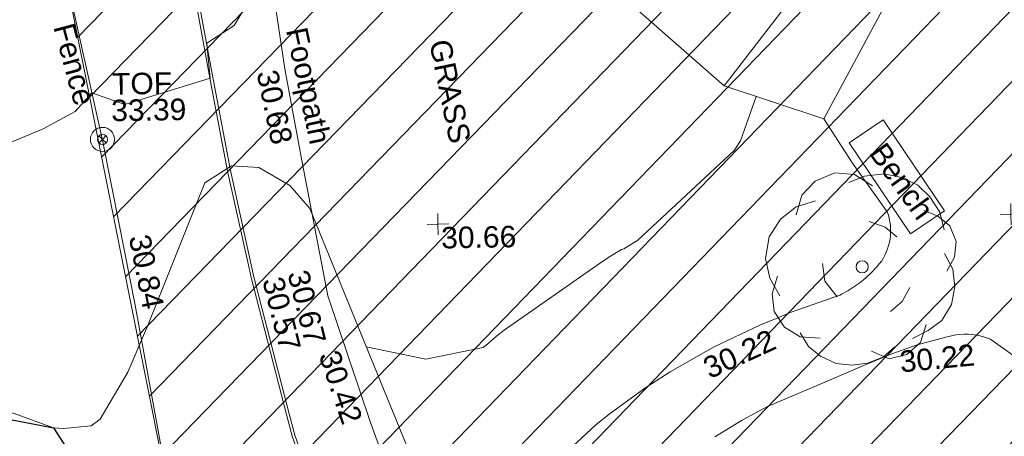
# Model space of a CAD drawing. Header units: millimetres. Extents: x -290717 to 520720, y -88450 to 287762.
# Tile 290 of 381: x 218881 to 236064, y 104834 to 112114. Entities that reach past the tile are written whole.
import ezdxf

# ---------------------------------------------------------------- set-up
doc = ezdxf.new("R2010")
doc.units = ezdxf.units.MM
doc.linetypes.add('IMPORT-HIDDEN2 _3_', pattern=[4762.5, 3175, -1587.5])
doc.linetypes.add('IMPORT-UG_ELEC_STREET LIGHTING_QLB2 _2_', pattern=[2700, 1500, -300.0000000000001, 0, -250, 150, -300.0000000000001, 0, -200])
for name, color, linetype, lineweight, true_color in [('00__TOPO__TOP_OF_FENCE_SYMBOL', 7, 'Continuous', 9, 0x666666), ('00_TOPO_TREE', 7, 'Continuous', 9, 0x666666), ('00_UAV_FENCE', 7, 'Continuous', 9, 0x264c2f), ('00_UAV_FOOTPATH', 7, 'Continuous', 9, 0xa50000), ('00_UAV_FURN_BENCH', 7, 'Continuous', 9, 0x999999), ('00_UAV_KERB_BOTTOM', 1, 'Continuous', 9, 0xff0000), ('00_UAV_KERB_TOP', 7, 'Continuous', 9, 0xa500a5), ('00_UAV_LEVEL_SPOT', 7, 'Continuous', 9, 0x666666), ('00_UAV_STEPS', 7, 'Continuous', 9, 0x666666), ('00_UAV_TOP_OF_FENCE', 6, 'Continuous', 9, 0xff00ff), ('00_UAV_TREE_LINE', 7, 'Continuous', 9, 0x52a552), ('01_DTM_CONTOUR_MNR', 7, 'Continuous', 9, 0xa5a552), ('12333-PUM-2D-U-0001-C01 - Rev2_REVIT IMPORT_dwg', 7, 'Continuous', 9, 0x767676), ('PUM-CHAMBER EXTENTS', 6, 'IMPORT-HIDDEN2 _3_', 9, 0xff00ff), ('PUM-SURVEY BOUNDARY_EXTENT', 190, 'Continuous', 25, 0x7f00ff), ('PUM-UNABLE TO SURVEY', 190, 'Continuous', 9, 0x7f00ff)]:
    doc.layers.add(name, color=color, linetype=linetype, lineweight=lineweight, true_color=true_color)
doc.layers.add('00_UAV_SURVEY_TEXT', color=7, linetype='Continuous', lineweight=9)
doc.styles.add('Swis721 Lt BT_2', font='swissl.ttf', dxfattribs={"height": 375})

# ---------------------------------------------------------------- blocks, each defined once
blk = doc.blocks.new('12333-PUM-2D-U-0001-C01 - Rev2_REVIT IMPORT_dwg_CONIFEROUS_TREE-2077251-Site Location Plan Existing')
at = {"layer": '00_TOPO_TREE', "color": 254, "true_color": 0xcccccc, "flags": 128}
for points in [[(-1889.403682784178, 1545.875740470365), (-1717.639711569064, 2118.422311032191), (-1316.857112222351, 2519.204910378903), (-744.3105416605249, 2748.223538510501), (-171.763971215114, 2690.968881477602), (343.5279423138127, 2347.440939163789)], [(-343.5279423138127, 2461.950253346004), (114.5093140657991, 2633.714224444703), (687.0558846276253, 2690.968881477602), (1202.347798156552, 2576.459567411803), (1660.385054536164, 2347.440939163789), (2003.912996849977, 2003.912996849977), (2290.18628213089, 1545.875740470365), (2404.695596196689, 1030.583826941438)], [(-2404.695596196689, -801.5651986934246), (-2690.968881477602, -286.2732852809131), (-2805.478195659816, 286.2732852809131), (-2690.968881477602, 916.0745128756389), (-2347.440939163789, 1431.36642628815), (-1889.403682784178, 1774.894368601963), (-1316.857112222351, 1946.658339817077)], [(1832.149025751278, 1603.130397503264), (2232.93162509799, 1431.36642628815), (2576.459567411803, 1145.093141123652), (2748.223538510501, 687.0558846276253), (2690.968881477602, 229.0186282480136), (2461.950253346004, -171.763971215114)], [(229.0186282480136, 1316.857112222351), (687.0558846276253, 1145.093141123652), (1030.583826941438, 858.8198558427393)], [(2404.695596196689, 343.5279423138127), (2633.714224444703, -114.5093140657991), (2690.968881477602, -629.8012275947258), (2576.459567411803, -1145.093141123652), (2290.18628213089, -1603.130397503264), (1889.403682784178, -1889.403682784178), (1431.36642628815, -2118.422311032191)], [(-744.3105416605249, -858.8198558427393), (-1087.838483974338, -400.7825993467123), (-1145.093141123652, 114.5093140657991)], [(-1259.602455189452, -2061.167653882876), (-1832.149025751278, -2003.912996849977), (-2290.18628213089, -1717.639711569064), (-2576.459567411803, -1259.602455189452), (-2633.714224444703, -744.3105416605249), (-2461.950253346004, -229.0186282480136)], [(1374.111769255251, -629.8012275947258), (1145.093141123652, -1030.583826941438), (801.5651986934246, -1316.857112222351)], [(1832.149025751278, -1717.639711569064), (1660.385054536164, -2232.93162509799), (1259.602455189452, -2576.459567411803), (744.3105416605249, -2690.968881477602), (229.0186282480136, -2461.950253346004)], [(916.0745128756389, -2347.440939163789), (572.5465705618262, -2633.714224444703), (114.5093140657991, -2805.478195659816), (-343.5279423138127, -2862.732852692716), (-801.5651986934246, -2805.478195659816), (-1259.602455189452, -2576.459567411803), (-1603.130397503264, -2290.18628213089), (-1832.149025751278, -1889.403682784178)]]:
    blk.add_lwpolyline(points, dxfattribs=at)
at = {"layer": '00_TOPO_TREE', "color": 254, "true_color": 0xcccccc}
blk.add_circle((0, 0), 176.6246020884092, dxfattribs=at)
blk = doc.blocks.new('12333-PUM-2D-U-0001-C01 - Rev2_REVIT IMPORT_dwg_MSL_Node_LineworkTOF-2077248-Site Location Plan Existing')
at = {"layer": '00__TOPO__TOP_OF_FENCE_SYMBOL', "color": 254, "true_color": 0xcccccc, "flags": 128}
for points in [[(165.3591892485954, 165.3591892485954), (0, 0), (-165.3591892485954, 165.3591892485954)], [(165.3591892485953, -165.3591892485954), (0, 0), (-165.3591892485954, -165.3591892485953)]]:
    blk.add_lwpolyline(points, dxfattribs=at)
at = {"layer": '00__TOPO__TOP_OF_FENCE_SYMBOL', "color": 254, "true_color": 0xcccccc}
for radius in [562.5594001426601, 233.853208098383]:
    blk.add_circle((0, 0), radius, dxfattribs=at)
blk = doc.blocks.new('12333-PUM-2D-U-0001-C01 - Rev2_REVIT IMPORT_dwg_UAV-2077255-Site Location Plan Existing')
at = {"layer": '00_UAV_LEVEL_SPOT', "color": 254, "true_color": 0xcccccc, "flags": 128}
for points in [[(500.0000000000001, 0), (0, 0), (0, 500.0000000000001)], [(0, -500.0000000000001), (0, 0), (-500.0000000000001, 0)]]:
    blk.add_lwpolyline(points, dxfattribs=at)
blk = doc.blocks.new('12333-PUM-2D-U-0001-C01 - Rev2_REVIT IMPORT_dwg_MGS62954_T2_Galway_ITM_3d_Rev1-2077680-Site Location Plan Existing')
at = {"layer": '00_UAV_FENCE', "color": 254, "true_color": 0xcccccc, "flags": 128}
blk.add_lwpolyline([(534122607.6985, 725669914.9365001), (534123043.6985002, 725667551.9365001), (534123486.2972962, 725664994.7941326), (534123560.6985002, 725664564.9365002), (534124179.6985, 725661540.9365002), (534124438.1148047, 725660094.410857), (534124691.6985, 725658674.9365002), (534125122.6985, 725656058.9365)], dxfattribs=at)
at = {"layer": '00_UAV_FOOTPATH', "color": 254, "true_color": 0xcccccc, "flags": 128}
for points in [[(534136764.0830001, 725661721.051), (534137252.0830001, 725660942.051), (534137844.083, 725660080.0510001), (534137862.098105, 725660022.1283488), (534137876.4406679, 725659963.188817), (534137887.0540851, 725659903.4650121), (534137893.8964704, 725659843.1926363), (534137896.94082, 725659782.6095574), (534137896.1751195, 725659721.9548689), (534137892.0829999, 725659666.0510001), (534137884.0081127, 725659605.9313384), (534137872.1742147, 725659546.4373357), (534137856.6280088, 725659487.8037872), (534137837.4308488, 725659430.2620931), (534137814.6584972, 725659374.039344), (534137788.4008259, 725659319.3574253), (534137758.7614621, 725659266.4321419), (534137725.8573787, 725659215.4723654), (534137722.083, 725659210.0510001), (534137639.6262797, 725659113.9297976), (534137551.2967685, 725659023.1757691), (534137457.443063, 725658938.1470785), (534137443.0830001, 725658926.051), (534137343.3443149, 725658848.0087619), (534137238.9021286, 725658776.3831658), (534137130.1686267, 725658711.456886), (534137017.5729306, 725658653.4861565), (534136988.2533003, 725658639.8251882), (534136138.9416384, 725658355.4328828), (534135870.2182184, 725658249.660589), (534135596.2533002, 725658141.8251882), (534134780.9581109, 725657771.0111688), (534134676.2533003, 725657718.8251882), (534134009.7287871, 725657350.7840908), (534133576.2533003, 725657080.8251882), (534132951.9597373, 725656644.9734665), (534132701.2533003, 725656452.8251883), (534132099.3895124, 725655909.5027679)], [(534129384.2533002, 725654759.8251883), (534128792.3077646, 725656473.0984459), (534128769.2533003, 725656539.8251882), (534128055.2533002, 725658781.8251883), (534127621.2533002, 725661277.8251883), (534127615.3713037, 725661313.5992991), (534127377.2533003, 725662761.8251882), (534127148.2533003, 725664481.8251882)], [(534140493.2533003, 725657165.8251882), (534139612.2533002, 725657818.8251884), (534139604.7632155, 725657822.128652), (534139538.3912034, 725657848.6668622), (534139483.1062362, 725657866.8367115), (534139470.4838131, 725657870.9851725), (534139401.3090444, 725657888.995502), (534139331.1398983, 725657902.6267729), (534139260.2533004, 725657911.8251882), (534139217.2864643, 725657915.213021), (534139145.8342331, 725657917.2376842), (534139074.395867, 725657914.7718292), (534139003.2533002, 725657907.8251884), (534138829.4617062, 725657872.2392824), (534138372.2533003, 725657757.8251882), (534138327.6826156, 725657745.022413), (534137879.4523696, 725657599.3523824), (534137441.2533004, 725657425.8251882), (534136619.2533004, 725657090.8251883), (534135697.2533002, 725656712.8251883), (534135248.9098812, 725656483.9960251), (534134827.2240831, 725656235.9280546), (534134769.2533003, 725656201.8251883)]]:
    blk.add_lwpolyline(points, dxfattribs=at)
at = {"layer": '00_UAV_FURN_BENCH', "color": 254, "true_color": 0xcccccc, "flags": 128}
blk.add_lwpolyline([(534137799.5900001, 725661684.9944999), (534138841.59, 725660076.9944999), (534138243.7990562, 725659689.6200203), (534137201.7990564, 725661297.6200203)], close=True, dxfattribs=at)
at = {"layer": '00_UAV_KERB_BOTTOM', "color": 254, "true_color": 0xcccccc, "flags": 128}
blk.add_lwpolyline([(534125784.1154996, 725664077.3854495), (534125876.2533002, 725664083.8251882), (534126125.2533004, 725662569.8251882), (534126394.2533003, 725660997.8251884), (534126740.807078, 725659291.6437598), (534126772.2533004, 725659136.8251882), (534127350.8670541, 725656711.055797), (534127445.8670542, 725656340.055797), (534128072.5252295, 725654485.4240651), (534128261.8670542, 725653925.055797), (534128521.0827727, 725651208.0509884), (534128565.2611473, 725649532.5452225), (534128575.0827727, 725649160.0509884), (534129338.0827727, 725646815.0509886), (534130975.0827727, 725645877.0509884), (534131241.8528504, 725645923.7904178), (534132927.0827728, 725646219.0509883), (534134872.0827727, 725646880.0509884), (534136025.7294766, 725647319.3653679), (534136487.0827727, 725647495.0509884), (534139176.0827727, 725648323.0509884), (534140831.9516846, 725648672.9140362)], dxfattribs=at)
at = {"layer": '00_UAV_KERB_TOP', "color": 254, "true_color": 0xcccccc, "flags": 128}
blk.add_lwpolyline([(534125691.0800582, 725664026.1272278), (534125834.3070704, 725664030.7714872), (534126075.9423618, 725662561.5512818), (534126345.1000125, 725660988.6299926), (534126690.4506295, 725659288.3720607), (534126723.4218805, 725659126.0453458), (534127302.3273486, 725656699.0529765), (534127397.8961995, 725656325.8314646), (534128020.9623058, 725654481.8306718), (534128212.6433339, 725653914.5393941), (534128471.145469, 725651205.0141075), (534128515.3288777, 725649529.3174185), (534128525.291385, 725649151.480109), (534129296.5001872, 725646781.2512215), (534130965.9075457, 725645824.681825), (534131164.5431072, 725645859.4837521), (534132939.5151873, 725646170.4675903), (534134889.0295101, 725646833.0017635), (534135953.0681987, 725647238.192967), (534136503.3540448, 725647447.7445431), (534139188.6336557, 725648274.5989563), (534140755.2052697, 725648605.5946745)], dxfattribs=at)
at = {"layer": '00_UAV_STEPS', "color": 254, "true_color": 0xcccccc}
blk.add_line((534135039.0830001, 725662329.051), (534136651.0830001, 725664355.051), dxfattribs=at)
at = {"layer": '00_UAV_STEPS', "color": 254, "true_color": 0xcccccc, "flags": 128}
blk.add_lwpolyline([(534134723.083, 725668832.051), (534134995.0829999, 725667510.051), (534135328.0830001, 725666305.0510001), (534135841.083, 725665039.051), (534136651.0830001, 725664355.051), (534137988.0829999, 725663914.051), (534136764.0830001, 725661721.051), (534135039.0830001, 725662329.051), (534133558.0830001, 725663674.0509999), (534132901.0830001, 725665380.051), (534132458.0830001, 725666759.0510001), (534132208.0830002, 725668248.0509999), (534132293.083, 725669969.051), (534134363.083, 725670254.0510001)], close=True, dxfattribs=at)
at = {"layer": '00_UAV_TREE_LINE', "color": 254, "true_color": 0xcccccc, "flags": 128}
blk.add_lwpolyline([(534129593.0829999, 725655605.0509999), (534127768.083, 725660315.0510001), (534127427.083, 725660719.051), (534126890.083, 725661044.0509999), (534126417.083, 725661083.0509999), (534125947.0830001, 725660790.051), (534124899.6985, 725658306.9365001), (534124543.6985001, 725657510.9365001), (534124047.6985, 725656693.9365001), (534123885.6985, 725656583.9365), (534123405.6985, 725656543.9365001), (534123226.6985, 725656556.9365001), (534118424.6985, 725658399.9365001), (534114221.6985, 725660197.9365002)], dxfattribs=at)
at = {"layer": '01_DTM_CONTOUR_MNR', "color": 254, "true_color": 0xcccccc, "flags": 128}
for points in [[(534132621.278924, 725666251.0438238), (534132012.1036163, 725665753.8511088), (534130430.0000002, 725664752.804503), (534127292.8535871, 725664564.4926705), (534127140, 725664570.0000002), (534127078.6583102, 725664457.5301765), (534126502.9710822, 725663531.7854477), (534126020.0000001, 725663230), (534126034.9705883, 725663032.4764707), (534126070.0000001, 725662620), (534124572.9100905, 725662187.9113413), (534124000, 725662400.0000001), (534123704.2165588, 725662076.5978662), (534123140.5701492, 725661783.9195383), (534120430.0000002, 725660706.8051281), (534119896.1654136, 725660420.0000001), (534118430.0000002, 725659420), (534117542.5037524, 725658777.3303037)], [(534135591.5924268, 725662134.3114455), (534135307.4094566, 725661364.8949615), (534135191.5536402, 725661196.0540137), (534133484.8757316, 725659661.2881175), (534133233.0280297, 725659514.4577539), (534133196.6396104, 725659500.0324676), (534132970.0948296, 725659370.5752364), (534132823.445617, 725659277.297078), (534131123.156874, 725658125.1332666), (534130988.1958763, 725658025.718786), (534130937.0778154, 725657979.9368739), (534130800.4401175, 725657863.2307217), (534130748.4785694, 725657828.8514229), (534129744.4014614, 725657643.5390046), (534128711.4950163, 725657880.272591)]]:
    blk.add_lwpolyline(points, dxfattribs=at)
for name, p, xscale, yscale, zscale in [('12333-PUM-2D-U-0001-C01 - Rev2_REVIT IMPORT_dwg_MSL_Node_LineworkTOF-2077248-Site Location Plan Existing', (534124171.8449668, 725661582.2324743), 0.375, 0.375, 0.375), ('12333-PUM-2D-U-0001-C01 - Rev2_REVIT IMPORT_dwg_CONIFEROUS_TREE-2077251-Site Location Plan Existing', (534137387.8740001, 725659126.1450002), 0.6, 0.6, 0.6), ('12333-PUM-2D-U-0001-C01 - Rev2_REVIT IMPORT_dwg_UAV-2077255-Site Location Plan Existing', (534130000, 725660000), 0.375, 0.375, 0.375), ('12333-PUM-2D-U-0001-C01 - Rev2_REVIT IMPORT_dwg_UAV-2077255-Site Location Plan Existing', (534140000, 725660000), 0.375, 0.375, 0.375)]:
    blk.add_blockref(name, p, dxfattribs=dict(xscale=xscale, yscale=yscale, zscale=zscale))
at = {"layer": '00_UAV_FENCE', "color": 251, "true_color": 0x666666, "char_height": 375, "attachment_point": 1, "line_spacing_factor": 1.005061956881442, "style": 'Swis721 Lt BT_2'}
for s, insert, width, rotation in [('Fence', (534123709.8267268, 725663655.0882925), 1681.10932225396, 284.0444454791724), ('30.84', (534124969.5916695, 725659935.3992009), 1495.902363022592, 280.1288231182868)]:
    blk.add_mtext(s, dxfattribs=dict(at, insert=insert, width=width, rotation=rotation))
at = {"layer": '00_UAV_FOOTPATH', "color": 251, "true_color": 0x666666, "char_height": 375, "attachment_point": 1, "line_spacing_factor": 1.005061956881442, "style": 'Swis721 Lt BT_2'}
for s, insert, width, rotation in [('Footpath', (534127773.4188472, 725663508.7724327), 2436.183848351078, 280.84676675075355), ('30.68', (534127247.6192036, 725662774.3352662), 1495.902363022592, 280.84676675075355), ('30.22', (534134544.1848088, 725657552.0056871), 1495.902363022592, 23.582138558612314), ('30.42', (534128232.6799323, 725657863.0278163), 1495.902363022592, 287.76352372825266), ('30.22', (534138001.6952666, 725657642.0957397), 1495.902363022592, 4.458722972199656)]:
    blk.add_mtext(s, dxfattribs=dict(at, insert=insert, width=width, rotation=rotation))
at = {"layer": '00_UAV_FURN_BENCH', "color": 251, "true_color": 0x666666, "insert": (534137836.704316, 725661325.8429859), "char_height": 375, "width": 1728.598286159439, "attachment_point": 1, "rotation": 304.82978866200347, "line_spacing_factor": 1.005061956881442, "style": 'Swis721 Lt BT_2'}
blk.add_mtext('Bench', dxfattribs=at)
at = {"layer": '00_UAV_KERB_BOTTOM', "color": 251, "true_color": 0x666666, "insert": (534127279.8344699, 725659160.4879918), "char_height": 375, "width": 1495.902363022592, "attachment_point": 1, "rotation": 283.10996913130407, "line_spacing_factor": 1.005061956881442, "style": 'Swis721 Lt BT_2'}
blk.add_mtext('30.57', dxfattribs=at)
at = {"layer": '00_UAV_KERB_TOP', "color": 251, "true_color": 0x666666, "insert": (534127721.7042779, 725659271.5851017), "char_height": 375, "width": 1495.902363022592, "attachment_point": 1, "rotation": 283.0951281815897, "line_spacing_factor": 1.005061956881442, "style": 'Swis721 Lt BT_2'}
blk.add_mtext('30.67', dxfattribs=at)
at = {"layer": '00_UAV_LEVEL_SPOT', "insert": (534130051.8765643, 725659949.1441547), "char_height": 375, "width": 1495.902363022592, "attachment_point": 1, "line_spacing_factor": 1.005061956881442, "style": 'Swis721 Lt BT_2'}
blk.add_mtext('30.66', dxfattribs=at)
at = {"layer": '00_UAV_SURVEY_TEXT', "color": 251, "true_color": 0x666666, "insert": (534130271.2742202, 725663252.0991259), "char_height": 375, "width": 2018.280965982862, "attachment_point": 1, "rotation": 280.4270472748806, "line_spacing_factor": 1.005061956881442, "style": 'Swis721 Lt BT_2'}
blk.add_mtext('GRASS', dxfattribs=at)
at = {"layer": '00_UAV_TOP_OF_FENCE', "color": 251, "true_color": 0x666666, "char_height": 375, "attachment_point": 1, "line_spacing_factor": 1.005061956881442, "style": 'Swis721 Lt BT_2'}
for s, insert, width in [('TOF', (534124355.5599635, 725662734.9428483), 1163.479615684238), ('33.39', (534124333.1363218, 725662271.5661435), 1495.902363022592)]:
    blk.add_mtext(s, dxfattribs=dict(at, insert=insert, width=width))
blk = doc.blocks.new('12333-PUM-2D-U-0001-C01 - Rev2_REVIT IMPORT_dwg-1620468-Site Location Plan Existing')
at = {"layer": 'PUM-CHAMBER EXTENTS', "true_color": 0xfff4d4}
h = blk.add_hatch(dxfattribs=at)
h.set_pattern_fill('FP_14', style=0, pattern_type=2)
h.set_pattern_definition([(45, (-533641079.65, -725615854.3560001), (-618.7184335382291, 618.7184335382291), [])])
h.paths.add_polyline_path([(486377.3501529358, 27208.64382130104), (517415.3501528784, 30952.64382136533), (516341.8313309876, 58191.46038827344), (502815.9400485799, 56693.63832640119), (503487.555127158, 50628.70393408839), (496266.2910907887, 49829.03991464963), (495594.5673347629, 55894.95570476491), (481449.0648167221, 54328.51950439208), (485589.4300208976, 31544.49180316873)])
at = {"layer": 'PUM-SURVEY BOUNDARY_EXTENT', "color": 201, "true_color": 0xd4aaff, "flags": 128}
blk.add_lwpolyline([(374423.232213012, -19956.60564710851), (379270.7626529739, -1194.490678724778), (384112.1577081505, 54.86672394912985), (389443.5241528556, -2985.474178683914), (391793.3395174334, -3422.473121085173), (393463.5241528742, 2648.525821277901), (400411.7245541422, 11355.21109355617), (404412.5241528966, 12300.5258212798), (408082.524152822, 10983.52582124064), (415574.5241529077, 4114.525821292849), (420209.5241528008, -4269.47417878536), (422049.5241528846, -5317.474178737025), (422826.5241528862, -4934.474178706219), (426040.5241528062, -2731.474178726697), (426871.5241528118, 1722.525821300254), (426773.5241528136, 9599.525821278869), (434100.3536528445, 24157.39132126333), (453045.0486529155, 39175.58032134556), (466013.048652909, 44122.58032138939), (482147.0486528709, 40702.58032134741), (488216.8503400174, 30926.89504288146), (531080.8829478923, 24250.27741154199)], dxfattribs=at)
at = {"layer": 'PUM-UNABLE TO SURVEY', "color": 7, "true_color": 0xfff4d4, "flags": 128}
blk.add_lwpolyline([(481449.0648167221, 54328.51950439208), (486377.3501529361, 27208.64382130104), (517415.3501528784, 30952.64382136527), (516341.8313309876, 58191.46038827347)], dxfattribs=at)
blk.add_blockref('12333-PUM-2D-U-0001-C01 - Rev2_REVIT IMPORT_dwg_MGS62954_T2_Galway_ITM_3d_Rev1-2077680-Site Location Plan Existing', (-533641079.6498471, -725615854.3561786))

msp = doc.modelspace()

# ---------------------------------------------------------------- block references
at = {"layer": '12333-PUM-2D-U-0001-C01 - Rev2_REVIT IMPORT_dwg', "color": 254, "linetype": 'IMPORT-UG_ELEC_STREET LIGHTING_QLB2 _2_', "true_color": 0xffd4d4, "rotation": 0.9999999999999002}
msp.add_blockref('12333-PUM-2D-U-0001-C01 - Rev2_REVIT IMPORT_dwg-1620468-Site Location Plan Existing', (-261895.0770586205, 55869.5817132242), dxfattribs=at)

doc.saveas('drawing.dxf')
